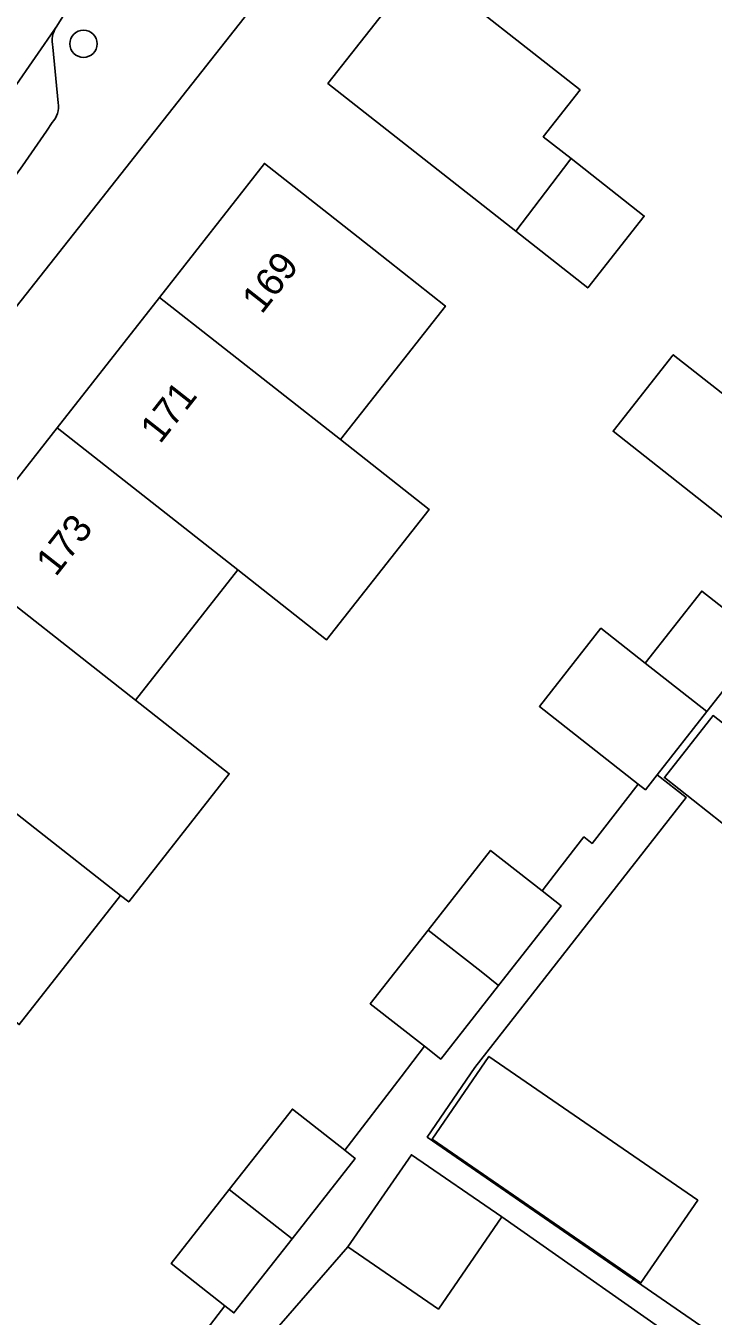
# Model space of a CAD drawing. Extents: x 160157 to 160921, y 381516 to 382045.
# Drawn here: x 160637.15 to 160661.83, y 381800.21 to 381846.52 of the extents above; entities that cross this region are included whole.
import ezdxf

# ---------------------------------------------------------------- set-up
doc = ezdxf.new("R2010")
doc.units = 0
for name, color, linetype in [('IMGEO_Boom', 7, 'Continuous'), ('IMGEO_Erf', 7, 'Continuous'), ('IMGEO_Pand', 7, 'Continuous'), ('IMGEO_Pand_nummerreeks', 7, 'Continuous'), ('IMGEO_Parkeervlak_open', 7, 'Continuous'), ('IMGEO_Rijbaan_lokaal_gesloten', 7, 'Continuous'), ('IMGEO_Voetpad_open', 7, 'Continuous')]:
    doc.layers.add(name, color=color, linetype=linetype)

msp = doc.modelspace()

# ---------------------------------------------------------------- linework, layer by layer
at = {"layer": 'IMGEO_Boom'}
msp.add_circle((160639.218, 381845.879), 0.489, dxfattribs=at)
at = {"layer": 'IMGEO_Erf'}
for points in [[(160647.999, 381844.459), (160651.347, 381848.713), (160657.053, 381844.222), (160655.733, 381842.545), (160656.729, 381841.761), (160659.356, 381839.693), (160657.328, 381837.116), (160654.742, 381839.152)], [(160658.239, 381831.971), (160660.4, 381834.718), (160664.786, 381831.267), (160662.625, 381828.52)], [(160661.833, 381821.771), (160664.929, 381819.334), (160663.176, 381817.106), (160660.08, 381819.542)], [(160661.282, 381804.377), (160659.24, 381801.407), (160651.739, 381806.566), (160653.782, 381809.536)]]:
    msp.add_lwpolyline(points, close=True, dxfattribs=at)
for points in [[(160644.987, 381846.807), (160615.493, 381809.458)], [(160634.598, 381827.418), (160638.269, 381832.094), (160641.945, 381836.776), (160645.719, 381841.583), (160649.648, 381838.491), (160652.219, 381836.467), (160648.446, 381831.672), (160651.631, 381829.167), (160647.95, 381824.488), (160644.765, 381826.994), (160641.089, 381822.322), (160644.453, 381819.681), (160640.845, 381815.084), (160640.553, 381815.313), (160636.909, 381810.681)], [(160640.007, 381795.011), (160644.299, 381800.585), (160642.363, 381802.108), (160644.45, 381804.761), (160646.722, 381807.648), (160648.6, 381806.17), (160650.628, 381808.804), (160651.461, 381809.902), (160649.519, 381811.427), (160651.596, 381814.073), (160653.841, 381816.933), (160655.694, 381815.478), (160656.12, 381816.04), (160657.189, 381817.412), (160657.486, 381817.18), (160659.144, 381819.308), (160655.594, 381822.101), (160657.801, 381824.905), (160659.392, 381823.653), (160661.424, 381826.236), (160663.639, 381824.494), (160661.607, 381821.911), (160659.823, 381819.644), (160660.862, 381818.835), (160653.268, 381809.14), (160651.567, 381806.643), (160675.928, 381789.86)], [(160675.328, 381788.989), (160654.242, 381803.777), (160651.966, 381800.467), (160648.718, 381802.7), (160643.768, 381797.021)]]:
    msp.add_lwpolyline(points, dxfattribs=at)
at = {"layer": 'IMGEO_Pand'}
for points in [[(160654.742, 381839.152), (160656.683, 381841.696), (160656.729, 381841.761), (160655.733, 381842.545), (160657.053, 381844.222), (160651.347, 381848.713), (160647.999, 381844.459)], [(160641.945, 381836.776), (160648.446, 381831.672), (160652.219, 381836.467), (160649.648, 381838.491), (160645.719, 381841.583)], [(160654.742, 381839.152), (160657.328, 381837.116), (160659.356, 381839.693), (160656.729, 381841.761), (160656.683, 381841.696)], [(160644.765, 381826.994), (160647.95, 381824.488), (160651.631, 381829.167), (160648.446, 381831.672), (160641.945, 381836.776), (160638.269, 381832.094)], [(160664.786, 381831.267), (160660.4, 381834.718), (160658.239, 381831.971), (160662.625, 381828.52)], [(160634.598, 381827.418), (160641.089, 381822.322), (160644.765, 381826.994), (160638.269, 381832.094)], [(160634.598, 381827.418), (160630.989, 381822.82), (160637.475, 381817.729), (160640.553, 381815.313), (160640.845, 381815.084), (160644.453, 381819.681), (160641.089, 381822.322)], [(160663.639, 381824.494), (160661.424, 381826.236), (160659.392, 381823.653), (160661.607, 381821.911)], [(160661.607, 381821.911), (160659.392, 381823.653), (160657.801, 381824.905), (160655.594, 381822.101), (160659.144, 381819.308), (160659.4, 381819.106), (160659.823, 381819.644)], [(160637.475, 381817.729), (160630.989, 381822.82), (160627.35, 381818.185), (160636.909, 381810.681), (160640.553, 381815.313)], [(160660.08, 381819.542), (160663.176, 381817.106), (160664.929, 381819.334), (160661.833, 381821.771)], [(160651.596, 381814.073), (160653.495, 381812.582), (160654.128, 381812.085), (160656.373, 381814.945), (160655.694, 381815.478), (160653.841, 381816.933)], [(160651.596, 381814.073), (160649.519, 381811.427), (160651.461, 381809.902), (160652.051, 381809.439), (160654.128, 381812.085), (160653.495, 381812.582)], [(160659.24, 381801.407), (160661.282, 381804.377), (160653.782, 381809.536), (160651.739, 381806.566)], [(160648.6, 381806.17), (160646.722, 381807.648), (160644.45, 381804.761), (160646.709, 381802.988), (160648.979, 381805.872)], [(160654.242, 381803.777), (160650.995, 381806.011), (160648.718, 381802.7), (160651.966, 381800.467)], [(160646.709, 381802.988), (160644.45, 381804.761), (160642.363, 381802.108), (160644.299, 381800.585), (160644.62, 381800.332)]]:
    msp.add_lwpolyline(points, close=True, dxfattribs=at)
at = {"layer": 'IMGEO_Parkeervlak_open'}
for points in [[(160638.255, 381846.511), (160634.363, 381840.886), (160620.664, 381823.358), (160614.85, 381816.044)], [(160638.314, 381843.755), (160638.117, 381845.76)]]:
    msp.add_lwpolyline(points, dxfattribs=at)
for centre, radius, start, end in [((160639.077, 381845.972), 0.983, 146.7282, 192.4474), ((160637.493, 381843.624), 0.831, 316.5022, 9.0405), ((160579.887, 381882.065), 70.073, 321.24443, 326.16912)]:
    msp.add_arc(centre, radius, start, end, dxfattribs=at)
at = {"layer": 'IMGEO_Rijbaan_lokaal_gesloten'}
msp.add_lwpolyline([(160634.363, 381840.886), (160638.255, 381846.511), (160638.774, 381847.331), (160642.317, 381853.209), (160643.662, 381855.505), (160641.866, 381856.528), (160641.849, 381856.501), (160640.924, 381854.723), (160633.663, 381842.9), (160631.565, 381839.849), (160629.021, 381836.504), (160622.418, 381827.913), (160614.68, 381818.128), (160606.724, 381808.255), (160607.794, 381807.361), (160610.953, 381811.147), (160611.342, 381811.635), (160614.195, 381815.222), (160614.85, 381816.044), (160620.664, 381823.358)], close=True, dxfattribs=at)
at = {"layer": 'IMGEO_Voetpad_open'}
for points in [[(160614.597, 381808.384), (160615.388, 381809.332), (160615.493, 381809.458), (160644.987, 381846.807), (160647.699, 381851.584), (160653.212, 381861.298), (160654.415, 381863.144), (160655.188, 381864.027), (160655.682, 381864.592), (160657.082, 381865.462), (160658.571, 381866.17), (160660.296, 381866.624), (160662.715, 381866.57), (160664.857, 381866.115), (160653.156, 381872.105), (160648.639, 381864.194), (160643.955, 381855.993), (160643.662, 381855.505), (160642.317, 381853.209), (160638.774, 381847.331), (160638.255, 381846.511)], [(160638.117, 381845.76), (160638.314, 381843.755)], [(160675.928, 381789.86), (160651.567, 381806.643), (160653.268, 381809.14), (160660.862, 381818.835), (160659.823, 381819.644), (160659.4, 381819.106), (160659.144, 381819.308), (160657.486, 381817.18), (160657.189, 381817.412), (160656.12, 381816.04), (160655.694, 381815.478), (160656.373, 381814.945), (160654.128, 381812.085), (160652.051, 381809.439), (160651.461, 381809.902), (160650.628, 381808.804), (160648.6, 381806.17), (160648.979, 381805.872), (160646.709, 381802.988), (160644.62, 381800.332), (160644.299, 381800.585), (160640.007, 381795.011)], [(160643.768, 381797.021), (160648.718, 381802.7), (160650.995, 381806.011), (160654.242, 381803.777), (160675.328, 381788.989)]]:
    msp.add_lwpolyline(points, dxfattribs=at)
for centre, radius, start, end in [((160639.077, 381845.972), 0.983, 146.7282, 192.4474), ((160637.493, 381843.624), 0.831, 316.5022, 9.0405), ((160579.887, 381882.065), 70.073, 321.24443, 326.16912)]:
    msp.add_arc(centre, radius, start, end, dxfattribs=at)

# ---------------------------------------------------------------- texts
at = {"layer": 'IMGEO_Pand_nummerreeks'}
for s, p in [('169', (160645.617, 381836.142)), ('171', (160641.965, 381831.489)), ('173', (160638.222, 381826.722))]:
    msp.add_text(s, height=1, rotation=51.866, dxfattribs=at).set_placement(p)

doc.saveas('drawing.dxf')
